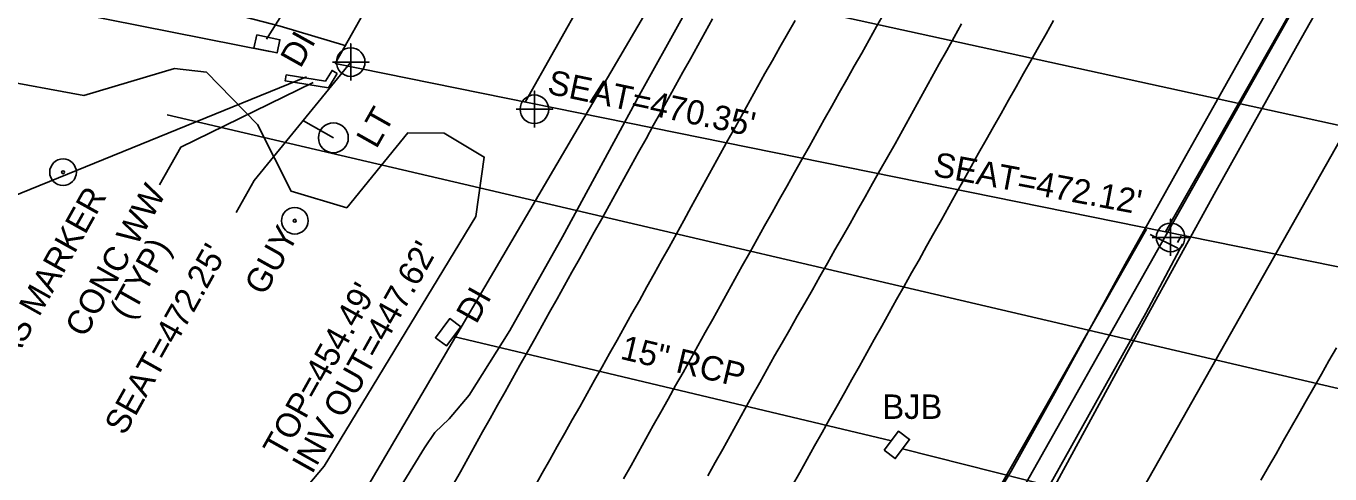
# Model space of a CAD drawing. Extents: x 2074109 to 2077820, y 741079 to 746031.
# Drawn here: x 2074752.4 to 2074966, y 742260.2 to 742333.6 of the extents above; entities that cross this region are included whole.
import ezdxf

# ---------------------------------------------------------------- set-up
doc = ezdxf.new("R2010")
doc.units = 0
for name, color, linetype in [('Exist Building', 7, 'Continuous'), ('Exist Guardrail', 7, 'Continuous'), ('Exist Horizontal Alignment', 7, 'Continuous'), ('Exist Other Culture Anchor (Guy Wire) CELL', 7, 'Continuous'), ('Exist Other Culture Anchor (Guy Wire) Text', 7, 'Continuous'), ('Exist Other Culture Area Outline', 7, 'Continuous'), ('Exist Other Culture Fence Line', 7, 'Continuous'), ('Exist Roads EOP', 7, 'Continuous'), ('Exist Roads EOT', 7, 'Continuous'), ('Exist Structure Major Bridge Seam', 7, 'Continuous'), ('Exist Structure Major Bridge Seat Cogo Point CELL', 7, 'Continuous'), ('Exist Structure Major Bridge Seat Leader', 7, 'Continuous'), ('Exist Structure Major Bridge Seat Top Elevation', 7, 'Continuous'), ('Exist Structure Major Bridge WW', 7, 'Continuous'), ('Exist Structure Major Bridge WW Leader', 7, 'Continuous'), ('Exist Structure Major Bridge WW Text', 7, 'Continuous'), ('Exist Structure Major Deck Tunnel Box Culvert', 7, 'Continuous'), ('Exist Structure Minor Drop Inlet', 7, 'Continuous'), ('Exist Structure Minor Drop Inlet Text', 7, 'Continuous'), ('Exist Structure Minor Drop Inlet Top Elevation', 7, 'Continuous'), ('Exist Structure Minor Junction Box', 7, 'Continuous'), ('Exist Structure Minor Junction Box Text', 7, 'Continuous'), ('Exist Structure Minor Pipes RCP 15 Inch', 7, 'Continuous'), ('Exist Structure Minor Pipes RCP 15 Inch Invert', 7, 'Continuous'), ('Exist Structure Minor Pipes RCP 15 Inch Text', 7, 'Continuous'), ('Exist Structure Minor Pipes RCP 30 Inch', 7, 'Continuous'), ('Exist Utilities Gas UG Line SUE LOS C', 7, 'Continuous'), ('Exist Utilities Other Located Object CELL', 7, 'Continuous'), ('Exist Utilities Other Located Object Text', 7, 'Continuous'), ('Exist Utilities Power Pole CELL', 7, 'Continuous'), ('Exist Utilities Power Pole Text', 7, 'Continuous'), ('Exist Utilities Telephone UG Conduit SUE LOS C', 7, 'Continuous'), ('Exist Utilities Telephone UG FO SUE LOS B', 7, 'Continuous'), ('Exist Vegetation Woods Line', 7, 'Continuous')]:
    doc.layers.add(name, color=color, linetype=linetype)

msp = doc.modelspace()

# ---------------------------------------------------------------- linework, layer by layer
at = {"layer": 'Exist Building'}
msp.add_line((2074941.58, 742299.16), (2074941, 742298.13), dxfattribs=at)
at = {"layer": 'Exist Guardrail'}
for points in [[(2074792.38, 742329.47), (2074733.81, 742341.07), (2074702.85, 742347.81)], [(2074935.9, 742300.32), (2074901.88, 742240.34), (2074901.06, 742238.68)], [(2074894.15, 742213.52), (2074918.02, 742254.66), (2074935.8, 742286.53), (2074941.81, 742297.84)]]:
    msp.add_lwpolyline(points, dxfattribs=at)
at = {"layer": 'Exist Horizontal Alignment'}
msp.add_line((2074886.11, 742205.34), (2075575.25, 743427.42), dxfattribs=at)
at = {"layer": 'Exist Other Culture Anchor (Guy Wire) CELL'}
for radius in [2.18, 0.24]:
    msp.add_circle((2074796.44, 742301.7), radius, dxfattribs=at)
at = {"layer": 'Exist Other Culture Area Outline'}
msp.add_line((2074936.51, 742299.44), (2074941.07, 742297.22), dxfattribs=at)
at = {"layer": 'Exist Other Culture Fence Line'}
msp.add_lwpolyline([(2074654.73, 742264.52), (2074736.5, 742300.08), (2074798.38, 742325.28)], dxfattribs=at)
at = {"layer": 'Exist Roads EOP'}
msp.add_line((2074794.05, 742333.6), (2074804.87, 742330.39), dxfattribs=at)
for points in [[(2074946.03, 742491.1), (2074936.44, 742472.71), (2074925.7, 742453.35), (2074913.24, 742431.17), (2074898.61, 742404.49), (2074883.66, 742377.59), (2074866.99, 742347.78), (2074852.89, 742322.35), (2074840.31, 742299.07), (2074831.68, 742283.69), (2074824.98, 742273.09), (2074821.75, 742269.21), (2074819.4, 742266.98), (2074817.67, 742264.47), (2074804.01, 742242.07), (2074792.81, 742223.43), (2074784.5, 742209.34), (2074779.94, 742202.91), (2074767.71, 742181.73), (2074753.23, 742154.94), (2074740.59, 742131.58)], [(2075045.28, 742485.48), (2075032.39, 742461.82), (2075017.41, 742432.2), (2075008.62, 742415.56), (2074994.4, 742390.44), (2074976.29, 742358.27), (2074960.6, 742330.46), (2074947.27, 742306.52), (2074935.38, 742284.89), (2074921.31, 742258.95), (2074908.74, 742236.47), (2074898.47, 742217.63), (2074887.04, 742193.79), (2074875.51, 742167.59), (2074863.59, 742138.18), (2074850.64, 742104.73), (2074841.42, 742081.23), (2074837.2, 742071.06), (2074833.01, 742062.28), (2074824.64, 742046.55), (2074815.15, 742028.51), (2074804.68, 742008.24), (2074793.6, 741986.73), (2074789.72, 741978.96)], [(2074706.28, 742354.97), (2074732.85, 742348.64), (2074760.42, 742342.4), (2074784.99, 742335.96), (2074794.05, 742333.6)], [(2074907.49, 742250.18), (2074913.75, 742260.62), (2074920.92, 742273.46), (2074927.61, 742285.76), (2074932.44, 742294.56), (2074936.88, 742302.53), (2074942.38, 742312.35), (2074948.26, 742322.83), (2074953.82, 742332.76), (2074959.71, 742343.26), (2074966.55, 742355.42)]]:
    msp.add_lwpolyline(points, dxfattribs=at)
at = {"layer": 'Exist Roads EOT'}
for points in [[(2074864.85, 742334.81), (2074863.64, 742332.62), (2074862.43, 742330.43), (2074861.22, 742328.25), (2074860, 742326.06), (2074858.79, 742323.87), (2074857.58, 742321.69), (2074856.37, 742319.5), (2074855.16, 742317.31), (2074853.96, 742315.12), (2074852.75, 742312.94), (2074851.54, 742310.75), (2074850.33, 742308.56), (2074849.12, 742306.37), (2074847.92, 742304.18), (2074846.71, 742302), (2074845.49, 742299.81), (2074844.27, 742297.63), (2074843.06, 742295.45), (2074841.84, 742293.26), (2074840.62, 742291.08), (2074839.4, 742288.9), (2074838.18, 742286.72), (2074836.97, 742284.53), (2074835.75, 742282.35), (2074834.53, 742280.17), (2074833.31, 742277.99), (2074832.09, 742275.81), (2074830.87, 742273.62), (2074829.65, 742271.44), (2074828.43, 742269.26), (2074827.21, 742267.08), (2074825.99, 742264.9), (2074824.77, 742262.72), (2074823.56, 742260.53), (2074822.35, 742258.34)], [(2074835.76, 742258.12), (2074836.98, 742260.3), (2074838.2, 742262.48), (2074839.43, 742264.66), (2074840.65, 742266.84), (2074841.88, 742269.02), (2074843.1, 742271.2), (2074844.33, 742273.38), (2074845.55, 742275.56), (2074846.77, 742277.73), (2074848, 742279.91), (2074849.22, 742282.09), (2074850.44, 742284.27), (2074851.66, 742286.46), (2074852.87, 742288.64), (2074854.09, 742290.83), (2074855.3, 742293.01), (2074856.52, 742295.2), (2074857.73, 742297.38), (2074858.93, 742299.57), (2074860.14, 742301.76), (2074861.34, 742303.95), (2074862.55, 742306.14), (2074863.76, 742308.33), (2074864.96, 742310.52), (2074866.17, 742312.71), (2074867.38, 742314.89), (2074868.59, 742317.08), (2074869.8, 742319.27), (2074871.01, 742321.46), (2074872.23, 742323.64), (2074873.44, 742325.82), (2074874.66, 742328), (2074875.89, 742330.18), (2074877.13, 742332.35), (2074878.37, 742334.52)], [(2074892.96, 742335.73), (2074891.73, 742333.56), (2074890.51, 742331.38), (2074889.28, 742329.2), (2074888.06, 742327.02), (2074886.83, 742324.84), (2074885.61, 742322.66), (2074884.38, 742320.48), (2074883.16, 742318.3), (2074881.94, 742316.12), (2074880.72, 742313.94), (2074879.5, 742311.76), (2074878.28, 742309.58), (2074877.06, 742307.4), (2074875.84, 742305.22), (2074874.61, 742303.04), (2074873.39, 742300.86), (2074872.17, 742298.67), (2074870.95, 742296.49), (2074869.73, 742294.31), (2074868.51, 742292.13), (2074867.3, 742289.94), (2074866.09, 742287.76), (2074864.88, 742285.57), (2074863.66, 742283.39), (2074862.45, 742281.2), (2074861.23, 742279.02), (2074860.02, 742276.83), (2074858.81, 742274.65), (2074857.59, 742272.46), (2074856.38, 742270.28), (2074855.16, 742268.09), (2074853.95, 742265.91), (2074852.74, 742263.72), (2074851.52, 742261.54), (2074850.3, 742259.36)], [(2074920.72, 742334.54), (2074919.49, 742332.36), (2074918.26, 742330.18), (2074917.03, 742328.01), (2074915.8, 742325.83), (2074914.58, 742323.65), (2074913.35, 742321.47), (2074912.12, 742319.3), (2074910.89, 742317.12), (2074909.66, 742314.94), (2074908.43, 742312.77), (2074907.21, 742310.58), (2074905.99, 742308.4), (2074904.77, 742306.22), (2074903.55, 742304.04), (2074902.33, 742301.86), (2074901.11, 742299.68), (2074899.89, 742297.5), (2074898.67, 742295.31), (2074897.45, 742293.13), (2074896.23, 742290.95), (2074895.01, 742288.77), (2074893.79, 742286.59), (2074892.57, 742284.41), (2074891.35, 742282.23), (2074890.13, 742280.04), (2074888.91, 742277.86), (2074887.69, 742275.68), (2074886.47, 742273.5), (2074885.24, 742271.32), (2074884.02, 742269.14), (2074882.8, 742266.96), (2074881.58, 742264.77), (2074880.36, 742262.59), (2074879.14, 742260.41), (2074877.92, 742258.23)], [(2074864.1, 742259.85), (2074865.31, 742262.04), (2074866.52, 742264.22), (2074867.73, 742266.41), (2074868.95, 742268.6), (2074870.16, 742270.78), (2074871.37, 742272.97), (2074872.58, 742275.16), (2074873.79, 742277.34), (2074875, 742279.53), (2074876.24, 742281.7), (2074877.49, 742283.87), (2074878.74, 742286.03), (2074879.99, 742288.19), (2074881.22, 742290.37), (2074882.45, 742292.55), (2074883.68, 742294.72), (2074884.91, 742296.9), (2074886.14, 742299.08), (2074887.37, 742301.25), (2074888.6, 742303.43), (2074889.83, 742305.61), (2074891.05, 742307.78), (2074892.28, 742309.96), (2074893.51, 742312.14), (2074894.74, 742314.31), (2074895.95, 742316.5), (2074897.15, 742318.7), (2074898.35, 742320.89), (2074899.55, 742323.08), (2074900.77, 742325.26), (2074901.99, 742327.44), (2074903.21, 742329.63), (2074904.43, 742331.81), (2074905.65, 742333.99)], [(2074954.67, 742259.14), (2074955.91, 742261.32), (2074957.14, 742263.49), (2074958.38, 742265.66), (2074959.61, 742267.83), (2074960.85, 742270.01), (2074962.09, 742272.18), (2074963.32, 742274.35), (2074964.56, 742276.52), (2074965.79, 742278.7), (2074967.03, 742280.87)]]:
    msp.add_lwpolyline(points, dxfattribs=at)
at = {"layer": 'Exist Structure Major Bridge Seam'}
for p, q in [((2074834.17, 742321.15), (2074869.36, 742383.61)), ((2074939.06, 742299.88), (2074974.45, 742362.3))]:
    msp.add_line(p, q, dxfattribs=at)
at = {"layer": 'Exist Structure Major Bridge Seat Cogo Point CELL'}
for points in [[(2074802.6, 742327.71), (2074808.6, 742327.71), (2074805.6, 742327.71), (2074805.6, 742330.71), (2074805.6, 742324.71)], [(2074832.68, 742319.98), (2074838.68, 742319.98), (2074835.68, 742319.98), (2074835.68, 742322.98), (2074835.68, 742316.98)], [(2074936.87, 742298.96), (2074942.87, 742298.96), (2074939.87, 742298.96), (2074939.87, 742301.96), (2074939.87, 742295.96)]]:
    msp.add_lwpolyline(points, dxfattribs=at)
for centre in [(2074805.6, 742327.71), (2074835.68, 742319.98), (2074939.87, 742298.96)]:
    msp.add_circle(centre, 2.34, dxfattribs=at)
at = {"layer": 'Exist Structure Major Bridge Seat Leader'}
msp.add_lwpolyline([(2074805.6, 742327.71), (2074789.79, 742308.31), (2074786.86, 742303.07)], dxfattribs=at)
at = {"layer": 'Exist Structure Major Bridge WW'}
for points in [[(2074803.41, 742325.83), (2074801.98, 742323.48), (2074794.88, 742324.63), (2074795.04, 742325.62)], [(2074803.41, 742325.83), (2074802.55, 742326.35), (2074801.47, 742324.57), (2074795.04, 742325.62)]]:
    msp.add_lwpolyline(points, dxfattribs=at)
at = {"layer": 'Exist Structure Major Bridge WW Leader'}
msp.add_lwpolyline([(2074799.46, 742324.35), (2074777.79, 742313.77), (2074774.3, 742307.58)], dxfattribs=at)
at = {"layer": 'Exist Structure Major Deck Tunnel Box Culvert'}
for p, q in [((2074803.05, 742327.46), (2074838.09, 742389.96)), ((2075092.92, 742268.67), (2074803.05, 742327.46))]:
    msp.add_line(p, q, dxfattribs=at)
at = {"layer": 'Exist Structure Minor Drop Inlet'}
for points in [[(2074790.2, 742332.16), (2074794, 742331.38), (2074793.55, 742329.21), (2074789.75, 742329.99)], [(2074823.61, 742284.3), (2074821.28, 742281.16), (2074819.47, 742282.51), (2074821.81, 742285.64)]]:
    msp.add_lwpolyline(points, close=True, dxfattribs=at)
at = {"layer": 'Exist Structure Minor Junction Box'}
msp.add_lwpolyline([(2074892.99, 742264.05), (2074895.32, 742267.19), (2074897.13, 742265.84), (2074894.79, 742262.7)], close=True, dxfattribs=at)
at = {"layer": 'Exist Structure Minor Pipes RCP 15 Inch'}
for p, q in [((2074791.83, 742331.49), (2074828.7, 742390.33)), ((2074822.44, 742282.73), (2074894.16, 742265.62)), ((2074895.96, 742264.27), (2074933.64, 742254.78))]:
    msp.add_line(p, q, dxfattribs=at)
at = {"layer": 'Exist Structure Minor Pipes RCP 30 Inch'}
msp.add_line((2074933.64, 742254.78), (2075264.27, 742840.07), dxfattribs=at)
at = {"layer": 'Exist Utilities Gas UG Line SUE LOS C'}
msp.add_line((2074775.52, 742319.09), (2075145.31, 742232.46), dxfattribs=at)
at = {"layer": 'Exist Utilities Other Located Object CELL'}
for radius in [2.18, 0.24]:
    msp.add_circle((2074758.49, 742309.65), radius, dxfattribs=at)
at = {"layer": 'Exist Utilities Power Pole CELL'}
for q in [(2074797.87, 742318.08), (2074802.76, 742315.29)]:
    msp.add_line((2074802.76, 742315.29), q, dxfattribs=at)
msp.add_circle((2074802.76, 742315.29), 2.45, dxfattribs=at)
at = {"layer": 'Exist Utilities Telephone UG Conduit SUE LOS C'}
msp.add_line((2074795.36, 742355.02), (2075175.89, 742271.74), dxfattribs=at)
at = {"layer": 'Exist Utilities Telephone UG FO SUE LOS B'}
msp.add_lwpolyline([(2074677.89, 742048.45), (2074687.56, 742064.31), (2074720.62, 742125.71), (2074754.72, 742174.31), (2074761.25, 742192.2), (2074789.79, 742226.39), (2074932.06, 742469.18), (2074970.24, 742541.68)], dxfattribs=at)
at = {"layer": 'Exist Vegetation Woods Line'}
msp.add_lwpolyline([(2074747.07, 742324.96), (2074761.88, 742322.25), (2074776.72, 742326.66), (2074781.96, 742326.06), (2074790.35, 742317.46), (2074795.87, 742306.54), (2074804.96, 742303.82), (2074811.11, 742311.39), (2074814.94, 742316.1), (2074820.92, 742316.08), (2074827.48, 742312.14), (2074826.11, 742302.39), (2074801.26, 742261.45), (2074764.21, 742217.4), (2074746.74, 742189.19)], dxfattribs=at)

# ---------------------------------------------------------------- texts
at = {"layer": 'Exist Other Culture Anchor (Guy Wire) Text'}
msp.add_text('GUY', height=4, rotation=60.742, dxfattribs=at).set_placement((2074791.48, 742289.24))
at = {"layer": 'Exist Structure Major Bridge Seat Top Elevation'}
for s, rotation, p in [("SEAT=470.35'", 348.0841, (2074837.64, 742322.58)), ("SEAT=472.12'", 349.3572, (2074900.82, 742309.08)), ("SEAT=472.25'", 60.742, (2074768.57, 742266.33))]:
    msp.add_text(s, height=4, rotation=rotation, dxfattribs=at).set_placement(p)
at = {"layer": 'Exist Structure Major Bridge WW Text'}
for s, p in [('CONC WW', (2074762.1, 742282.35)), ('(TYP)', (2074769.44, 742285.2))]:
    msp.add_text(s, height=4, rotation=60.7411, dxfattribs=at).set_placement(p)
at = {"layer": 'Exist Structure Minor Drop Inlet Text'}
for p in [(2074797.37, 742326.55), (2074826.16, 742284.61)]:
    msp.add_text('DI', height=4, rotation=60.7411, dxfattribs=at).set_placement(p)
at = {"layer": 'Exist Structure Minor Drop Inlet Top Elevation'}
msp.add_text("TOP=454.49'", height=4, rotation=60.7411, dxfattribs=at).set_placement((2074794.53, 742262.55))
at = {"layer": 'Exist Structure Minor Junction Box Text'}
msp.add_text('BJB', height=4, dxfattribs=at).set_placement((2074892.67, 742269.2))
at = {"layer": 'Exist Structure Minor Pipes RCP 15 Inch Invert'}
msp.add_text("INV OUT=447.62'", height=4, rotation=60.7411, dxfattribs=at).set_placement((2074799.28, 742260.01))
at = {"layer": 'Exist Structure Minor Pipes RCP 15 Inch Text'}
msp.add_text('15" RCP', height=4, rotation=346.5789, dxfattribs=at).set_placement((2074849.58, 742279.08))
at = {"layer": 'Exist Utilities Other Located Object Text'}
msp.add_text('GAS MARKER', height=4, rotation=60.742, dxfattribs=at).set_placement((2074748.31, 742274.65))
at = {"layer": 'Exist Utilities Power Pole Text'}
msp.add_text('LT', height=4, rotation=60.5812, dxfattribs=at).set_placement((2074809.8, 742313.35))

doc.saveas('drawing.dxf')
